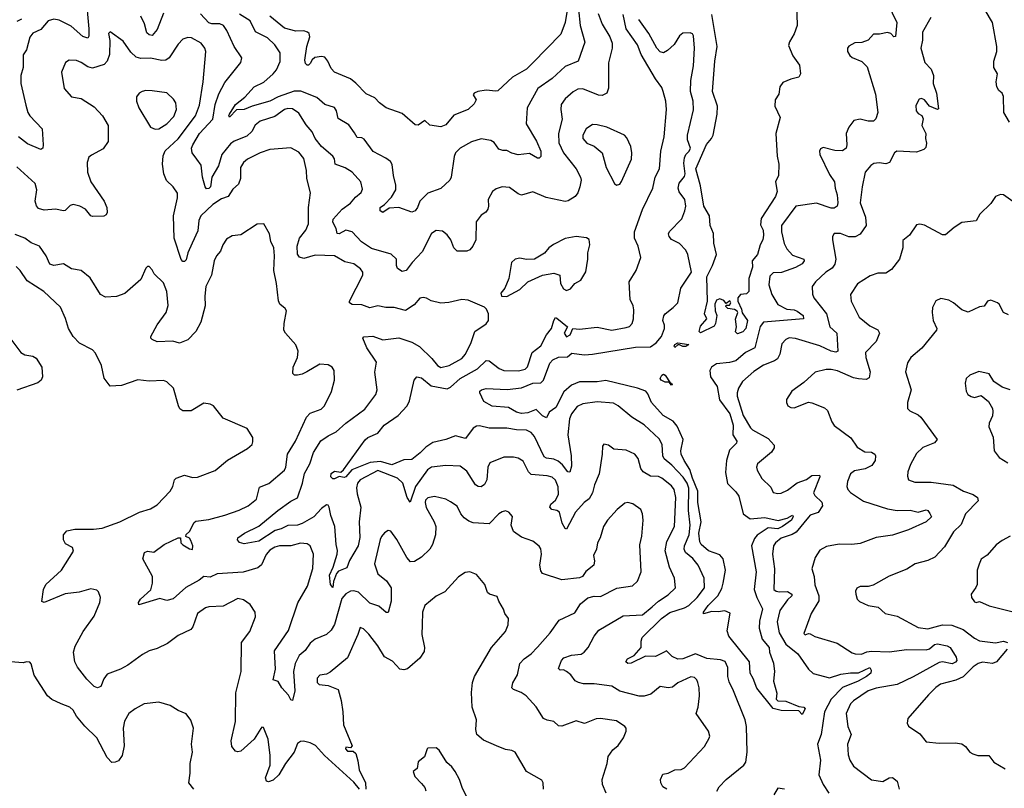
# Model space of a CAD drawing. Extents: x 2133489 to 2292442, y 756223 to 916462.
# Tile 316 of 463: x 2216613 to 2222719, y 886311 to 891082. Entities that reach past the tile are written whole.
import ezdxf

# ---------------------------------------------------------------- set-up
doc = ezdxf.new("R2010")
doc.units = 0

msp = doc.modelspace()

# ---------------------------------------------------------------- linework, layer by layer
at = {"layer": '0CON20XD'}
for points in [[(2220035, 891307.8), (2219994.8, 891065), (2219968, 890992), (2219796, 890814), (2219756.9, 890775), (2219669.5, 890725), (2219579.1, 890640.9), (2219565, 890637.5), (2219505, 890644.4), (2219455, 890635.6), (2219432, 890625), (2219426, 890615), (2219442.9, 890585), (2219430.9, 890559.1), (2219393.3, 890525), (2219305, 890488.1), (2219255, 890430), (2219225, 890415.8), (2219157.3, 890427.3), (2219125, 890456.7), (2219085, 890427.5), (2219065, 890428.8), (2218985, 890498.6), (2218885, 890533.8), (2218843.3, 890565), (2218815, 890596.2), (2218760.9, 890620.9), (2218698, 890688), (2218664.1, 890714.1), (2218565, 890756.7), (2218545, 890779.4), (2218524.6, 890825), (2218505, 890848.5), (2218485, 890852.8), (2218443.9, 890846.1), (2218427.7, 890832.3), (2218415, 890810), (2218405, 890800), (2218395, 890800), (2218385, 890810), (2218381.2, 890831.2), (2218394.5, 890914.5), (2218411.5, 890975), (2218407.7, 890995), (2218398.5, 891005), (2218375, 891011.6), (2218325, 891010.4), (2218255, 891029.6), (2218165, 891104.3)], [(2217022.8, 891235), (2217040.8, 891025), (2217041.1, 890978.9), (2217035, 890967.8), (2217005, 890977.8), (2216931.4, 891041.4), (2216857.8, 891077.8), (2216825, 891085.5), (2216790, 891075), (2216745, 891021.2), (2216695, 890998), (2216675, 890973.3), (2216655.7, 890895), (2216635.4, 890864.6), (2216633.6, 890785), (2216619.6, 890735), (2216620.4, 890685), (2216651.7, 890551.7), (2216664.4, 890505), (2216676.7, 890485), (2216753.3, 890405), (2216758.8, 890305), (2216756.7, 890285), (2216745, 890276.7), (2216661.3, 890311.3), (2216604.5, 890355)], [(2221430.7, 891179.3), (2221434.4, 891045), (2221416.3, 890993.7), (2221386.3, 890943.7), (2221381.3, 890921.3), (2221407.6, 890857.6), (2221449.7, 890799.7), (2221455.8, 890745), (2221445, 890724), (2221395, 890713.3), (2221345, 890691.9), (2221327.9, 890665), (2221320, 890620), (2221298.9, 890585), (2221297.1, 890545), (2221328.8, 890475), (2221302.9, 890375), (2221310, 890235), (2221321.1, 890185), (2221318.6, 890115), (2221300, 890075), (2221310.8, 890015), (2221299.6, 889985), (2221211.5, 889848.5), (2221207.6, 889807.6), (2221224.4, 889775), (2221225.4, 889745), (2221221.4, 889715), (2221204.2, 889685), (2221188.6, 889625), (2221156.5, 889585), (2221158.5, 889545), (2221135.4, 889475), (2221134, 889395), (2221120.5, 889379.5), (2221083.5, 889376.5), (2221066, 889355), (2221066.2, 889335), (2221090, 889285), (2221093, 889263), (2221125.8, 889215), (2221116, 889165), (2221096.7, 889145), (2221065, 889132.5), (2221052.5, 889145), (2221057.5, 889175), (2221053, 889223), (2221067.5, 889265), (2221063, 889273), (2221045, 889282.5), (2221005, 889290), (2220992.5, 889302.5), (2220995, 889310), (2221015, 889310), (2221022.5, 889325), (2221016.1, 889336.1), (2220995, 889320), (2220979.1, 889339.1), (2220955, 889349.2), (2220935, 889341.2), (2220924.2, 889315), (2220925.8, 889275), (2220936, 889245), (2220928, 889195), (2220919.7, 889180.3), (2220835, 889137.5), (2220826.7, 889146.7), (2220835, 889179.2), (2220873.8, 889225), (2220859.4, 889255), (2220878.2, 889335), (2220874.3, 889485), (2220909.6, 889555), (2220933.9, 889625), (2220917.4, 889695), (2220914.7, 889755), (2220894.5, 889805), (2220890, 889865), (2220854.9, 889924.9), (2220835, 890050), (2220806.5, 890155), (2220872.1, 890307.9), (2220903.5, 890345), (2220912.9, 890365), (2220938.8, 890495), (2220940.6, 890545), (2220908.6, 890635), (2220924.5, 890824.5), (2220938.1, 890915), (2220906.3, 891113.7)], [(2221995.8, 891185), (2222051.8, 891065), (2222045, 890976.7), (2222035, 890976), (2222015.3, 890995.3), (2221995, 891002.3), (2221945, 890991.2), (2221908.1, 890991.9), (2221875.7, 890954.3), (2221835, 890941.2), (2221792.7, 890937.3), (2221755, 890916.7), (2221746.7, 890905), (2221746.2, 890885), (2221760.3, 890860.3), (2221775, 890848), (2221835, 890822.5), (2221868.5, 890788.5), (2221920.1, 890620.1), (2221935.5, 890505), (2221923, 890467), (2221907.6, 890452.4), (2221875, 890452.3), (2221825, 890464.5), (2221786.2, 890455), (2221754.6, 890415.4), (2221738.1, 890375), (2221742.7, 890305), (2221738.2, 890285), (2221715, 890267.3), (2221668.9, 890268.9), (2221595, 890287.5), (2221580.3, 890279.7), (2221572.5, 890265), (2221575.8, 890245), (2221635, 890120), (2221666.9, 890075), (2221669.4, 890035), (2221682.5, 889995), (2221687.5, 889945), (2221682.5, 889925), (2221665, 889911.4), (2221645, 889911.9), (2221555, 889943.8), (2221426.2, 889925), (2221336.8, 889805), (2221337.1, 889765), (2221355, 889692.5), (2221369.7, 889659.8), (2221405, 889620.5), (2221475, 889595.6), (2221477.3, 889585), (2221465, 889567.1), (2221425, 889543.8), (2221337.4, 889512.6), (2221285, 889510.6), (2221265, 889490), (2221259.2, 889435), (2221278.5, 889375), (2221314.1, 889314.1), (2221371.4, 889285), (2221415, 889280.7), (2221435, 889272.2), (2221471.4, 889245), (2221474.1, 889225.9), (2221225, 889204.1), (2221205, 889177.8), (2221171.2, 889045), (2221113.9, 889016.1), (2221055, 888964), (2221015, 888953.2), (2220933.8, 888946.2), (2220904.1, 888925.9), (2220892.5, 888905), (2220896.2, 888865), (2220939.4, 888805), (2220952.7, 888722.7), (2221016.6, 888635), (2221037.3, 888565), (2221035.5, 888505.5), (2221060, 888465), (2221057.8, 888452.2), (2221015, 888410), (2220996.6, 888345), (2220990.9, 888270.9), (2221003.5, 888203.5), (2221055, 888151.9), (2221072.2, 888125), (2221100, 888015), (2221143.6, 887983.6), (2221235, 887991.5), (2221316.9, 887973.1), (2221372.3, 887987.7), (2221405, 888006), (2221408.9, 887998.9), (2221399.1, 887975), (2221344.6, 887935), (2221315, 887922.5), (2221255, 887926.8), (2221187.5, 887882.5), (2221169.4, 887860.6), (2221150.9, 887815), (2221180.4, 887655), (2221168.9, 887545), (2221183.7, 887495), (2221218.8, 887425), (2221200.9, 887349.1), (2221199.2, 887305), (2221217.6, 887237.6), (2221260.4, 887185), (2221262.5, 887155), (2221287.4, 887087.4)], [(2217505, 891123.1), (2217465, 891020), (2217435, 890984.4), (2217415, 890988.6), (2217400.8, 891000.8), (2217386.9, 891056.9), (2217363.4, 891103.4)], [(2220200.8, 891120.8), (2220225, 891054), (2220272.5, 890975), (2220286.4, 890935), (2220286.4, 890905), (2220265.4, 890814.6), (2220263.6, 890656.4), (2220254.2, 890625), (2220225, 890611.8), (2220203.3, 890613.3), (2220105, 890651.8), (2220075, 890649.5), (2220045.3, 890634.7), (2219995, 890590.6), (2219971.8, 890555), (2219968.2, 890525), (2219976.9, 890465), (2219955.4, 890375), (2219956.5, 890316.5), (2219985, 890255.6), (2220065, 890155.7), (2220090, 890105), (2220094.3, 890085), (2220086.9, 890045), (2220075, 890007.5), (2220058.8, 889985), (2220015, 889956.9), (2219995, 889952.5), (2219878.7, 889978.7), (2219795, 890014.2), (2219725, 889992.5), (2219705, 890000.8), (2219651.1, 890041.1), (2219605, 890044.3), (2219567.8, 890032.2), (2219545.5, 890014.5), (2219518.9, 889965), (2219521.2, 889925), (2219516.4, 889905), (2219503.1, 889886.9), (2219475, 889867.8), (2219443.6, 889826.4), (2219441.1, 889715), (2219423.1, 889675), (2219405, 889653.3), (2219385, 889644.6), (2219325, 889646), (2219305.6, 889665.6), (2219286.9, 889715), (2219265, 889746.9), (2219235, 889768.1), (2219195, 889774.2), (2219166.4, 889753.6), (2219109.9, 889640.1), (2219046.3, 889573.7), (2219009.4, 889525), (2218985, 889518.9), (2218956.4, 889536.4), (2218949.5, 889555), (2218950.6, 889595), (2218916.8, 889626.8), (2218795, 889660.7), (2218733, 889703), (2218674.1, 889765.9), (2218635, 889775.6), (2218595, 889753.3), (2218582.5, 889755), (2218575.8, 889785.8), (2218555.5, 889825), (2218557.2, 889842.8), (2218612.5, 889905), (2218665, 889942.3), (2218695, 889979.2), (2218730.2, 890009.8), (2218739.2, 890030.8), (2218729.4, 890075), (2218675, 890134.4), (2218632.1, 890162.1), (2218570, 890185), (2218565, 890217.5), (2218555.8, 890235), (2218485.5, 890295), (2218446.2, 890345), (2218426.1, 890386.1), (2218390.1, 890430.1), (2218345, 890501.1), (2218305, 890527.9), (2218275, 890530), (2218255, 890523.6), (2218195, 890480), (2218105, 890451.8), (2218073, 890427), (2218052.5, 890387.5), (2218020.9, 890359.1), (2217942.9, 890327.1), (2217919.5, 890310.5), (2217867.5, 890245), (2217845, 890174.3), (2217804.7, 890105), (2217795.2, 890045), (2217785, 890033.1), (2217772, 890032), (2217763.8, 890043.8), (2217745.8, 890105), (2217738.5, 890178.5), (2217711.2, 890215), (2217682, 890255), (2217679.2, 890285), (2217685.8, 890305), (2217727.8, 890375), (2217810.3, 890465), (2217825.3, 890555.3), (2217848, 890622), (2217885, 890691.1), (2217984.3, 890815), (2217990, 890845), (2217942.5, 890915), (2217897.3, 891015), (2217876.9, 891045), (2217855, 891056.5), (2217805, 891055.2), (2217785, 891062.4), (2217735, 891118.4)], [(2220079.3, 891145), (2220088.2, 891045), (2220117.1, 890942.9), (2220075.6, 890825), (2219995, 890791.2), (2219915, 890716.5), (2219825.6, 890655), (2219760, 890535), (2219753.6, 890435), (2219818.5, 890328.5), (2219845.9, 890265), (2219845, 890231.9), (2219835, 890222.7), (2219825, 890222.8), (2219775, 890251.1), (2219705, 890243.5), (2219665, 890252.7), (2219635, 890269.4), (2219608.8, 890268.8), (2219585, 890277.8), (2219555, 890320), (2219535, 890332.9), (2219475, 890342.9), (2219415.5, 890324.5), (2219344, 890285), (2219315.8, 890255), (2219307, 890233), (2219289.4, 890105), (2219280.8, 890085), (2219225, 890034.3), (2219145, 890004.4), (2219094.6, 889955.4), (2219080.9, 889915), (2219065, 889895.4), (2219045, 889887.1), (2218965, 889916), (2218905, 889911.1), (2218865, 889884.3), (2218848.6, 889895), (2218847.5, 889915), (2218875.7, 889934.3), (2218919.5, 889980.5), (2218944.6, 890025.4), (2218945.4, 890055), (2218930.5, 890115), (2218923.2, 890183.2), (2218912.1, 890202.1), (2218883.2, 890223.2), (2218805, 890264.3), (2218749.8, 890339.8), (2218735, 890349.2), (2218705, 890350), (2218689.3, 890379.3), (2218655, 890428.6), (2218588.5, 890468.5), (2218578.5, 890515), (2218565, 890537.5), (2218505, 890555.8), (2218455, 890598), (2218357.2, 890637.3), (2218315, 890638.3), (2218215, 890603.7), (2218165, 890575.1), (2218055.6, 890544.4), (2218005, 890523.4), (2217958.2, 890521.8), (2217915, 890476.2), (2217910, 890485), (2217913.6, 890495), (2217952.1, 890555), (2218008.3, 890601.7), (2218066.9, 890665), (2218126.4, 890693.6), (2218184.6, 890745), (2218205, 890771.4), (2218227.9, 890822.1), (2218228.5, 890875), (2218195.6, 890925), (2218149.5, 890969.5), (2218075, 891006.9), (2218041.5, 891075), (2217976.4, 891116.4)], [(2220727.7, 888242.3), (2220656.6, 888316.6), (2220609.3, 888355), (2220601.2, 888375), (2220598.2, 888445), (2220579.2, 888479.2), (2220485, 888567.3), (2220410, 888615), (2220325.4, 888685.4), (2220295, 888700.5), (2220195, 888709.5), (2220105, 888697.8), (2220069.8, 888680.2), (2220035, 888635.8), (2220021.8, 888605), (2220012, 888505), (2220033.2, 888375), (2220035, 888310), (2220025, 888272.5), (2220011.9, 888275), (2219979.3, 888319.3), (2219951.7, 888341.7), (2219925, 888354.8), (2219880.8, 888360.8), (2219865, 888368.5), (2219806, 888495), (2219785, 888520.4), (2219755, 888534.7), (2219695, 888535.3), (2219635, 888547.1), (2219525, 888546.8), (2219465, 888560.9), (2219445, 888558.2), (2219424.3, 888545.7), (2219378.4, 888481.6), (2219315, 888498.9), (2219255, 888476.7), (2219175, 888458.2), (2219131.6, 888428.4), (2219097.4, 888392.6), (2219045, 888351.4), (2218995, 888349.6), (2218921.7, 888318.3), (2218849.7, 888339.7), (2218786, 888334), (2218672.8, 888287.2), (2218635, 888244.3), (2218625, 888240.8), (2218595, 888246.7), (2218565, 888232.5), (2218555, 888232.5), (2218542.9, 888245), (2218544, 888265), (2218565, 888280), (2218605, 888273.3), (2218621.7, 888288.3), (2218755, 888473.6), (2218772.3, 888487.7), (2218835, 888516.2), (2218873.9, 888565), (2218960, 888625), (2219015.9, 888684.1), (2219029.6, 888715), (2219058.9, 888845), (2219075, 888864.4), (2219105, 888858.9), (2219165, 888809.3), (2219265, 888790.5), (2219285, 888800.7), (2219345, 888854.1), (2219452.1, 888915), (2219505, 888967.3), (2219525, 888964.5), (2219587.5, 888917.5), (2219615, 888904), (2219707.1, 888902.9), (2219748.3, 888911.7), (2219762.9, 888927.1), (2219791.8, 889015), (2219845, 889057.8), (2219880, 889125), (2219911.1, 889165), (2219925.6, 889214.4), (2219935, 889233.8), (2219945, 889229.2), (2220010, 889175), (2219988.7, 889135), (2220005, 889113.9), (2220027.4, 889125), (2220044.2, 889165.8), (2220085, 889160.6), (2220195, 889173.5), (2220285, 889154.5), (2220375, 889170.8), (2220395, 889178), (2220412, 889195), (2220420.5, 889225), (2220421.7, 889281.7), (2220417.5, 889305), (2220398.6, 889345), (2220393.1, 889455), (2220435.6, 889525), (2220464.4, 889605), (2220448.6, 889675), (2220425.7, 889725), (2220425.6, 889765), (2220475.4, 889904.6), (2220538.5, 890035), (2220553.6, 890105), (2220581.8, 890155), (2220589.6, 890265), (2220608.8, 890355), (2220623.8, 890525), (2220619.2, 890575), (2220604.5, 890635), (2220595, 890660), (2220555, 890714.3), (2220467.5, 890865), (2220445.3, 890925), (2220374, 891025), (2220355.2, 891115)], [(2222751.5, 890445), (2222715.9, 890505.9), (2222713.3, 890605), (2222706.7, 890625), (2222685, 890642.5), (2222673.3, 890665), (2222668.8, 890695), (2222676.2, 890745), (2222653.3, 890785), (2222654, 890825), (2222672.9, 890885), (2222673.8, 890915), (2222645.3, 891065), (2222600.2, 891140.2)], [(2216625, 891084.3), (2216595, 891071.1)], [(2221287.4, 887087.4), (2221294.2, 887035), (2221288.1, 886975), (2221308, 886902), (2221305, 886863.3), (2221315, 886852.9), (2221365, 886852.5), (2221445, 886818.1), (2221476.7, 886815), (2221484, 886805), (2221465, 886770), (2221445, 886792.5), (2221335, 886793.3), (2221285, 886807.1), (2221185, 886932), (2221162.5, 886992.5), (2221142.1, 887025), (2221139.2, 887095), (2221010.9, 887255), (2221000.8, 887289.2), (2221018.7, 887398.7), (2220985, 887412.2), (2220945, 887406.2), (2220905, 887409.1), (2220854.3, 887394.3), (2220854.5, 887405), (2220883.2, 887445), (2220942.2, 887505), (2220968.4, 887551.6), (2220975.2, 887584.8), (2220989.8, 887665), (2220975, 887735.3), (2220955, 887759.7), (2220885, 887785.4), (2220838.5, 887825), (2220830.6, 887840.6), (2220825.5, 887895), (2220838.5, 887965), (2220818.7, 888085), (2220819.2, 888155), (2220784.8, 888235.2), (2220769.2, 888289.2), (2220733.3, 888345), (2220715.8, 888385), (2220713.5, 888405), (2220727.2, 888475), (2220689.6, 888559.6), (2220665, 888590), (2220604.4, 888624.4), (2220530.9, 888705), (2220509.5, 888759.5), (2220495.7, 888775), (2220445, 888794), (2220247.4, 888842.6), (2220195, 888833.2), (2220085.2, 888834.8), (2220035, 888814.1), (2219987.2, 888772.8), (2219936.9, 888675), (2219896.4, 888645), (2219879.3, 888610.7), (2219855, 888623.3), (2219815, 888661.9), (2219765, 888640.6), (2219725, 888637.6), (2219695, 888645.3), (2219645, 888675.4), (2219543.4, 888683.4), (2219492.3, 888712.3), (2219466.2, 888765), (2219466.2, 888775), (2219476.7, 888785), (2219505, 888792.5), (2219635.4, 888785.4), (2219725, 888796.3), (2219795, 888825.2), (2219845, 888828.5), (2219861.8, 888845), (2219901, 888949), (2219919.3, 888970.7), (2219955, 888986.6), (2220011.2, 888988.8), (2220038, 889012), (2220083.6, 889006.4), (2220115, 889001.1), (2220165, 889005.3), (2220431.3, 889048.7), (2220525, 889050.5), (2220560.8, 889075), (2220592.7, 889115), (2220612.7, 889165), (2220612.5, 889185), (2220601.5, 889215), (2220607.4, 889242.6), (2220615, 889256), (2220665.5, 889294.5), (2220694.2, 889325), (2220712.2, 889415), (2220778.6, 889515), (2220757.1, 889625), (2220745, 889651.2), (2220705, 889691.9), (2220655, 889717.8), (2220641.5, 889735), (2220637.1, 889752.9), (2220642.2, 889767.8), (2220718.6, 889845), (2220737.5, 889895), (2220744.4, 889925), (2220737.8, 889965), (2220703.4, 890013.4), (2220696.2, 890036.2), (2220702.2, 890067.8), (2220735, 890107.5), (2220739.4, 890125), (2220732.1, 890192.1), (2220735, 890223.3), (2220743.3, 890245), (2220764.3, 890265), (2220772.9, 890285), (2220755, 890336.7), (2220753.9, 890365), (2220792.6, 890522.6), (2220790, 890575), (2220772.1, 890635), (2220774.7, 890705.3), (2220791.5, 890795), (2220796.9, 890905), (2220791.7, 890981.7), (2220785, 890993.3), (2220770, 891000), (2220725, 890997.5), (2220705, 890981.2), (2220671.7, 890928.3), (2220630.2, 890889.8), (2220605, 890875.5), (2220585, 890883.1), (2220563.3, 890905), (2220515.3, 890995), (2220452, 891082)], [(2222264.3, 891095), (2222212.9, 891005), (2222212.3, 890955), (2222201.2, 890905), (2222225.7, 890815.7), (2222265.5, 890775.5), (2222280.8, 890735), (2222277.3, 890685), (2222298.1, 890625), (2222311.7, 890528.3), (2222305, 890523.3), (2222255.8, 890545.8), (2222225, 890583.3), (2222205, 890592.5), (2222191.7, 890588.3), (2222171.2, 890548.8), (2222172, 890515), (2222185, 890500), (2222207.7, 890487.7), (2222216.1, 890466.1), (2222207.5, 890425), (2222232.5, 890375), (2222230, 890345), (2222236, 890315), (2222231.9, 890288.1), (2222220.8, 890275), (2222175, 890258.5), (2222053.5, 890266.5), (2222038, 890255), (2222006.7, 890195), (2221985, 890187.5), (2221942.6, 890192.6), (2221910.6, 890189.4), (2221892.4, 890177.6), (2221856.9, 890135), (2221837.5, 890045), (2221825.4, 889945), (2221859.2, 889855), (2221861.5, 889805), (2221825, 889751.5), (2221795, 889734.6), (2221754.1, 889734.1), (2221702.5, 889755), (2221663.3, 889755), (2221654, 889736), (2221654.3, 889715.7), (2221674.6, 889595), (2221667.9, 889565), (2221650.7, 889539.3), (2221611.4, 889515), (2221548.9, 889455), (2221527.8, 889425), (2221528.7, 889378.7), (2221538.1, 889355), (2221616.6, 889256.6), (2221638, 889175), (2221680, 889135), (2221686.5, 889023.5), (2221675, 889018.9), (2221645, 889024.2), (2221575, 889058.4), (2221425, 889102.9), (2221385, 889107.1), (2221363.4, 889096.6), (2221339.8, 889070.2), (2221326.7, 889005), (2221313.4, 888976.6), (2221295, 888963.6), (2221225, 888938.2), (2221165, 888897.5), (2221095.6, 888835), (2221070.6, 888795), (2221062.2, 888765), (2221063.3, 888745), (2221100, 888625), (2221145, 888548.6), (2221157.5, 888535), (2221255, 888482.5), (2221291.7, 888441.7), (2221292.2, 888425), (2221275, 888397.5), (2221189.2, 888325), (2221181.4, 888305), (2221185.7, 888285), (2221215, 888234), (2221270.3, 888180.3), (2221285, 888146.7), (2221315, 888140.8), (2221335, 888143.1), (2221375, 888162.3), (2221435, 888207.8), (2221491.6, 888228.4), (2221525, 888251.8), (2221572.5, 888255), (2221575.7, 888245), (2221535.6, 888145), (2221545, 888127.5), (2221587.7, 888087.7), (2221592.2, 888065), (2221565, 888021.9), (2221515, 888007.1), (2221505, 887994.3), (2221428.5, 887901.5), (2221404, 887886), (2221335, 887864.5), (2221300, 887835), (2221288.1, 887815), (2221282.5, 887765), (2221293.2, 887673.2), (2221290.8, 887545), (2221303.8, 887535), (2221325, 887530.3), (2221375, 887533.2), (2221401.9, 887515), (2221401.9, 887505), (2221375, 887481.5), (2221328, 887415), (2221310, 887345), (2221322.1, 887275), (2221364.9, 887204.9), (2221438.7, 887145), (2221505, 887050.8), (2221534.1, 887024.1), (2221635, 886996.5), (2221705, 887019.3), (2221765, 887028), (2221815, 887027.2), (2221885, 887061.5), (2221894.2, 887045), (2221891.4, 887025), (2221865.6, 887004.4), (2221813.2, 886975), (2221715, 886936.9), (2221646.5, 886865), (2221604.8, 886785), (2221584.1, 886645.9), (2221560.9, 886585), (2221580, 886485), (2221569.1, 886395), (2221596.5, 886335), (2221630.7, 886280.7)], [(2217678.3, 890968.3), (2217655, 890971.4), (2217625, 890961.4), (2217595, 890929.2), (2217538.9, 890845), (2217518.7, 890831.3), (2217495, 890828), (2217425, 890842.1), (2217365, 890841.8), (2217335, 890850), (2217301.2, 890881.2), (2217255, 890949.2), (2217173.6, 891006.4), (2217164.4, 890995), (2217171.7, 890951.7), (2217169.2, 890865), (2217155.3, 890824.7), (2217137.3, 890802.7), (2217065, 890781.8), (2217035, 890790), (2216995, 890816.4), (2216965, 890827.5), (2216919.1, 890830.9), (2216896, 890815), (2216871.9, 890755), (2216888, 890655), (2216935, 890603.1), (2216995, 890591.9), (2217075, 890541.4), (2217127.1, 890485), (2217162.5, 890425), (2217162.5, 890325), (2217130.7, 890279.3), (2217058.3, 890241.7), (2217042.6, 890227.4), (2217032.2, 890195), (2217033.6, 890135), (2217054.5, 890075), (2217136.5, 889955), (2217152.9, 889915), (2217155.8, 889884.2), (2217149.5, 889870.5), (2217135, 889862), (2217065, 889860), (2217054.5, 889864.5), (2217020.8, 889905), (2216985, 889923.8), (2216945.5, 889934.5), (2216925, 889928.9), (2216895, 889897.5), (2216885, 889894.4), (2216835, 889906.2), (2216765, 889898.9), (2216730.3, 889910.3), (2216716.6, 889926.6), (2216708.9, 889955), (2216720, 890025), (2216709.5, 890065), (2216595, 890168.2)], [(2220626.6, 886306.6), (2220600.9, 886320.9), (2220590, 886345), (2220588, 886365), (2220601.2, 886398.8), (2220635, 886405.6), (2220675.7, 886425.7), (2220715, 886427.1), (2220735, 886438.9), (2220860.3, 886569.7), (2220888.8, 886621.2), (2220892, 886635), (2220884.2, 886665), (2220808, 886775), (2220821.1, 886815), (2220828.5, 886885), (2220826.7, 886935), (2220818.7, 886968.7), (2220812.9, 886985), (2220798.9, 886998.9), (2220775, 887001.9), (2220695, 886965.5), (2220661.3, 886938.7), (2220635.5, 886934.5), (2220585, 886942.5), (2220526.7, 886895), (2220486.4, 886883.6), (2220455, 886882.5), (2220334.3, 886914.3), (2220285, 886945.8), (2220175, 886960), (2220109.7, 886959.8), (2220077.6, 886967.6), (2220058.3, 886978.3), (2220030.9, 887015), (2220005, 887036.2), (2219985, 887045.6), (2219965, 887044.6), (2219955, 887054), (2219972.5, 887105), (2219988.5, 887121.5), (2220035, 887137.3), (2220095, 887144.4), (2220114.6, 887155.4), (2220138, 887185), (2220175, 887255.8), (2220205, 887292.5), (2220355, 887380.8), (2220475, 887387.6), (2220535, 887437.8), (2220575, 887472.7), (2220635, 887510.9), (2220679.4, 887555), (2220673.1, 887615), (2220643.4, 887683.4), (2220615.3, 887785.3), (2220626.6, 887843.4), (2220674.7, 887935), (2220682.8, 888115), (2220672, 888165), (2220655, 888187.9), (2220595, 888236.9), (2220575, 888246.2), (2220525, 888248.9), (2220479.2, 888275), (2220465.4, 888295.4), (2220448.6, 888358.6), (2220428.8, 888385), (2220375, 888409.1), (2220296.8, 888416.8), (2220265, 888440), (2220235, 888446.7), (2220226.7, 888435), (2220225.7, 888385), (2220206.4, 888263.6), (2220177.1, 888195), (2220165.4, 888145), (2220145, 888108.5), (2220113.6, 888085), (2220060, 888025), (2220005, 887918.8), (2219995, 887923.8), (2219977.4, 887957.4), (2219960.4, 888025), (2219945, 888035.9), (2219912.5, 888042.5), (2219901.1, 888055), (2219906.4, 888075), (2219935, 888100.4), (2219955.3, 888135), (2219953.1, 888183.1), (2219935, 888224.4), (2219915, 888241.8), (2219885, 888251.5), (2219785, 888257.9), (2219768.5, 888275), (2219735, 888340.8), (2219705, 888360.6), (2219675, 888366.9), (2219615, 888365.6), (2219529.5, 888330.5), (2219516, 888304), (2219510.4, 888225), (2219495, 888197.5), (2219475, 888181.9), (2219456, 888184), (2219440, 888195), (2219385, 888278.6), (2219345, 888311.5), (2219255, 888315.5), (2219166.2, 888303.8), (2219141.5, 888288.5), (2219068.1, 888185), (2219035, 888087.5), (2219015, 888115.7), (2218990, 888205), (2218956.6, 888236.6), (2218835, 888284.4), (2218724.6, 888225.4), (2218707.5, 888205), (2218700.7, 888175), (2218705, 888138), (2218728, 888055), (2218718.8, 887965), (2218722, 887868), (2218711.1, 887815), (2218659.3, 887725), (2218640.8, 887679.2), (2218590.7, 887659.3), (2218576.7, 887645), (2218560, 887595), (2218555, 887557.5), (2218541.2, 887575), (2218534.1, 887634.1), (2218556.4, 887683.6), (2218581.7, 887765), (2218583.3, 887786.7), (2218574.8, 887825.2), (2218568, 887935), (2218541.8, 888005), (2218532.9, 888055), (2218525, 888068), (2218515, 888070), (2218485, 888048.5), (2218436.6, 887995), (2218365, 887954.4), (2218335, 887943.3), (2218275, 887941.6), (2218235, 887921.7), (2218198, 887912), (2218095, 887845.3), (2218005, 887829.4), (2217976.7, 887836.7), (2217963.3, 887853.3), (2217966.7, 887865), (2218007.5, 887895), (2218095, 887938.8), (2218214.2, 888035.7), (2218295, 888092.9), (2218335, 888113.1), (2218366, 888205), (2218378.9, 888265), (2218412.1, 888325), (2218435, 888395.8), (2218481.3, 888468.7), (2218525, 888498.9), (2218576.3, 888523.6), (2218635, 888577.5), (2218754, 888665), (2218822.5, 888755), (2218829.4, 888785), (2218815.8, 888894.2), (2218826, 888955), (2218765.6, 889045), (2218741.2, 889105), (2218747.7, 889112.3), (2218803, 889117), (2218865, 889095.5), (2218965, 889107.1), (2219045, 889080.5), (2219092.4, 889052.4), (2219169.1, 888979.1), (2219204.4, 888935), (2219225, 888923.8), (2219276.2, 888935), (2219355, 888979.4), (2219376.7, 889005), (2219412.1, 889077.9), (2219435, 889145.8), (2219505.6, 889194.4), (2219521.2, 889215), (2219521.2, 889255), (2219507.5, 889285), (2219495, 889296.7), (2219395, 889341.2), (2219355, 889344), (2219275, 889326.2), (2219225, 889322), (2219165, 889336.2), (2219135, 889353.8), (2219115, 889357.5), (2219095, 889354), (2219058.6, 889311.4), (2219005, 889275.7), (2218935, 889295.7), (2218883.9, 889296.1), (2218835, 889306), (2218785, 889293.8), (2218735, 889312), (2218675, 889314.2), (2218658.8, 889325), (2218658.8, 889335), (2218741.9, 889495), (2218740.6, 889515), (2218725.8, 889535), (2218685, 889565.7), (2218629.8, 889579.8), (2218565, 889615.5), (2218445, 889620), (2218375, 889600), (2218348.3, 889608.3), (2218335.7, 889625.7), (2218334.5, 889675), (2218349.1, 889725), (2218387.1, 889775), (2218403.1, 889815), (2218404.4, 889915), (2218416.8, 890006.8), (2218392.9, 890095), (2218391.5, 890145), (2218375, 890220), (2218345, 890258.5), (2218295, 890285.6), (2218163.8, 890276.2), (2218105, 890254.4), (2218026.2, 890215), (2218000, 890195), (2217982.9, 890165), (2217981.9, 890095), (2217970, 890060), (2217935, 890030.8), (2217906, 889984), (2217865, 889968.8), (2217811.1, 889935), (2217735.5, 889865), (2217724.2, 889835.7), (2217717.8, 889772.2), (2217683.1, 889695), (2217655.5, 889635), (2217645, 889591.2), (2217635, 889580), (2217625, 889580), (2217615, 889593.3), (2217571.8, 889725), (2217565.8, 889865), (2217590.7, 889975), (2217591.8, 890005), (2217564.7, 890044.7), (2217524.3, 890084.3), (2217507.4, 890125), (2217499.5, 890185), (2217503.7, 890236.4), (2217515, 890268.1), (2217595, 890342.9), (2217702.9, 890485), (2217729, 890551), (2217750, 890695), (2217767.8, 890885), (2217761.9, 890905), (2217737.5, 890935), (2217678.3, 890968.3)], [(2217452.4, 890402.4), (2217475, 890403.5), (2217525.7, 890435), (2217569.5, 890480.5), (2217584.4, 890525), (2217581.1, 890565), (2217567.8, 890587.8), (2217525, 890628.1), (2217435, 890641.1), (2217395, 890642.5), (2217373.2, 890636.8), (2217354.5, 890625.5), (2217337.3, 890602.7), (2217338, 890575), (2217351.1, 890535), (2217424.3, 890415), (2217452.4, 890402.4)], [(2220315, 890053.8), (2220335, 890061.2), (2220345, 890076.7), (2220406.9, 890215), (2220410, 890255), (2220403.1, 890295), (2220378.3, 890348.3), (2220363.3, 890365), (2220255, 890414.3), (2220195, 890430), (2220165, 890430.8), (2220125.7, 890404.3), (2220105.7, 890365), (2220105.7, 890345), (2220129.2, 890315), (2220175, 890295.7), (2220224.5, 890254.5), (2220250.5, 890165), (2220301.2, 890065), (2220315, 890053.8)], [(2222845, 889900.8), (2222715, 889993.8), (2222695, 889996.7), (2222665, 889983.3), (2222635, 889940), (2222568, 889875), (2222545, 889833.3), (2222455, 889822.9), (2222407.8, 889792.2), (2222355, 889746.2), (2222335, 889746.7), (2222225, 889806.2), (2222195, 889813.3), (2222175, 889807.5), (2222132, 889745), (2222089.4, 889710.6), (2222090.6, 889665), (2222069.4, 889595), (2222019.8, 889530.2), (2221985, 889509.2), (2221935, 889507.5), (2221887.3, 889492.7), (2221808.8, 889441.2), (2221764.6, 889375.4), (2221769.1, 889335), (2221818.9, 889235), (2221885, 889182.5), (2221935, 889156), (2221946, 889135), (2221924.3, 889085), (2221859.4, 889015), (2221861.2, 888985), (2221886.8, 888895), (2221880.8, 888859.2), (2221862.2, 888847.8), (2221815, 888852.3), (2221785, 888859.2), (2221685, 888901.8), (2221645, 888910.8), (2221615, 888910.4), (2221545.4, 888894.6), (2221475, 888830), (2221400.8, 888775), (2221369.2, 888725), (2221368, 888705), (2221376.7, 888685), (2221395, 888674), (2221415, 888672.5), (2221505, 888706.9), (2221525, 888704.4), (2221605, 888672.9), (2221622.9, 888655), (2221649.2, 888585), (2221663.2, 888563.2), (2221766.9, 888486.9), (2221807.6, 888427.6), (2221855, 888398.7), (2221896.4, 888396.4), (2221916.7, 888385), (2221921.2, 888375), (2221918.2, 888345), (2221897.8, 888315), (2221855.3, 888294.8), (2221789.2, 888280.8), (2221766.1, 888263.9), (2221746.5, 888215), (2221742.2, 888185), (2221748.6, 888165), (2221765, 888147.1), (2221845, 888092.9), (2221994.7, 888044.7), (2222054.7, 888034.7), (2222135, 888036.5), (2222185, 888024.4), (2222235, 888040), (2222245.4, 888035.4), (2222257.4, 888017.4), (2222267.5, 887995), (2222234.7, 887965.3), (2222125, 887915.7), (2222025, 887881.4), (2221925, 887867.5), (2221825, 887830.8), (2221774.5, 887824.5), (2221695, 887825.6), (2221617.4, 887812.6), (2221575, 887790), (2221545.6, 887744.4), (2221525.8, 887674.2), (2221540.5, 887625), (2221544, 887574), (2221569.6, 887505), (2221570, 887475), (2221521.4, 887395), (2221475, 887272.5), (2221485, 887264), (2221505, 887272.5), (2221515, 887270), (2221545, 887252.9), (2221682.8, 887212.8), (2221775, 887151.4), (2221794.6, 887144.6), (2221834.4, 887144.4), (2221867.3, 887157.3), (2221895, 887163.2), (2222005, 887157.3), (2222115, 887172.8), (2222235, 887171.2), (2222255, 887177.3), (2222286.2, 887203.8), (2222305, 887208.2), (2222365, 887196.3), (2222383.6, 887185), (2222421.1, 887125), (2222424.7, 887105), (2222416.9, 887093.1), (2222395, 887083.4), (2222335, 887095.7), (2222315, 887092.4), (2222155, 887002.5), (2222055, 886956.3), (2221925, 886932.7), (2221875.8, 886915), (2221785, 886854.4), (2221764.4, 886835), (2221739.5, 886775), (2221748.5, 886695), (2221768.5, 886645), (2221747.1, 886585), (2221750.3, 886519.7), (2221760.6, 886485), (2221785, 886448), (2221895, 886362.9), (2221965, 886352.5), (2222005, 886375.7), (2222025, 886378), (2222055, 886356.2), (2222067.5, 886305)], [(2220250.2, 886280.2), (2220227.8, 886335), (2220224.3, 886365), (2220255.5, 886465), (2220262.1, 886507.9), (2220291.1, 886548.9), (2220325, 886576.2), (2220357.5, 886625), (2220374, 886665), (2220373.8, 886685), (2220366.7, 886695), (2220315, 886729.2), (2220215, 886744.3), (2220188.7, 886741.3), (2220115, 886714), (2220065, 886729.2), (2219975, 886696.9), (2219955, 886698.6), (2219925, 886725.7), (2219885, 886732.9), (2219860.8, 886745), (2219815, 886815.7), (2219754.2, 886885), (2219723.8, 886905), (2219674.5, 886924.5), (2219665.8, 886935), (2219671.9, 886965), (2219700.9, 887015), (2219715.6, 887085), (2219740.8, 887115), (2219785, 887145.6), (2219825, 887187.3), (2219901.9, 887275), (2219958.8, 887355), (2220055, 887399.2), (2220090, 887455), (2220136.8, 887493.2), (2220175, 887503.1), (2220215, 887500.6), (2220316.6, 887553.4), (2220413.2, 887566.8), (2220445, 887596.2), (2220466.7, 887655), (2220457.9, 887822.1), (2220470.6, 887875), (2220479.4, 887975), (2220475.5, 888015.5), (2220465, 888042), (2220415, 888077.5), (2220385, 888085.8), (2220365, 888080), (2220318.3, 888041.7), (2220259.2, 887975), (2220232.9, 887935), (2220212.5, 887865), (2220195.6, 887834.4), (2220189.2, 887795), (2220172.5, 887755), (2220177, 887723), (2220173.3, 887695), (2220124.1, 887655.9), (2220102.5, 887625), (2220085, 887616.7), (2219975, 887605.8), (2219856.2, 887645), (2219845, 887660), (2219839.6, 887695), (2219849.5, 887765), (2219845, 887796.7), (2219834.2, 887814.2), (2219796.2, 887845), (2219725, 887870.6), (2219674.6, 887904.6), (2219660.6, 887945), (2219668.3, 887998.3), (2219645.8, 888025.8), (2219625, 888034), (2219605, 888028), (2219583.8, 888015), (2219525, 887953.3), (2219425, 887958.5), (2219398.1, 887968.1), (2219370.4, 887990.4), (2219348.9, 888015), (2219325, 888061.2), (2219285, 888090), (2219255, 888105.5), (2219185, 888122.1), (2219145, 888114.5), (2219130.1, 888099.9), (2219126.7, 888085), (2219134.4, 888054.4), (2219184, 887965), (2219194, 887935), (2219190.8, 887885), (2219173.8, 887823.8), (2219157.1, 887795), (2219104, 887745), (2219061.7, 887718.3), (2219035.9, 887715.9), (2219013.4, 887743.4), (2218952, 887855), (2218915, 887907.5), (2218898.3, 887911.7), (2218875, 887896.7), (2218855.8, 887874.2), (2218849.2, 887855), (2218812.7, 887705), (2218835, 887643.1), (2218888.2, 887598.2), (2218917.7, 887555), (2218916.9, 887473.1), (2218898, 887402), (2218885, 887401.2), (2218841.1, 887441.1), (2218785, 887459.3), (2218715, 887527.5), (2218685, 887537.3), (2218665, 887534.6), (2218635, 887517.5), (2218610.8, 887489.2), (2218565, 887328), (2218545, 887292.5), (2218515, 887264.6), (2218445, 887236.8), (2218415, 887212.7), (2218384.3, 887165.7), (2218346.5, 887135), (2218321.8, 887085), (2218311.6, 887035), (2218319.6, 886915), (2218305, 886856.7), (2218295, 886860), (2218279.7, 886889.7), (2218239.6, 886935), (2218215, 886974.4), (2218184, 886985), (2218199.1, 887050.9), (2218192.2, 887165), (2218280.4, 887289.6), (2218338.2, 887461.8), (2218398.5, 887565), (2218431.2, 887675), (2218434.4, 887765), (2218415, 887816), (2218395, 887828.6), (2218355, 887833.3), (2218295, 887816.5), (2218225, 887816.1), (2218195, 887808.7), (2218165, 887789.6), (2218142.3, 887762.3), (2218112.1, 887697.9), (2218090.3, 887679.7), (2217997.9, 887652.1), (2217838, 887642), (2217795, 887622.3), (2217754.2, 887625.8), (2217725, 887602.2), (2217642.4, 887557.6), (2217565, 887488), (2217525, 887476.2), (2217481.7, 887488.3), (2217350.8, 887450.8), (2217350, 887465), (2217362.5, 887485), (2217427.1, 887542.9), (2217437.5, 887585), (2217435.9, 887625.9), (2217376.7, 887735), (2217387.5, 887775), (2217405, 887783.3), (2217445, 887776.7), (2217508.8, 887825), (2217596, 887866), (2217610, 887865), (2217612.5, 887835), (2217625, 887822.5), (2217666.4, 887796.4), (2217685, 887793.3), (2217686.4, 887815), (2217675, 887848.8), (2217665, 887863.3), (2217643.3, 887873.3), (2217644.3, 887885.7), (2217665, 887905.8), (2217695, 887960.8), (2217705, 887968.6), (2217785, 887980.4), (2217885, 888005.5), (2217975, 888037.7), (2218030.8, 888065), (2218080.6, 888105), (2218099.4, 888180.6), (2218157.8, 888202.2), (2218254.3, 888285), (2218262.5, 888305), (2218274.7, 888385.3), (2218322.5, 888465), (2218391.5, 888615), (2218415, 888638.9), (2218482, 888665), (2218502.9, 888685), (2218546.2, 888773.8), (2218565.7, 888845), (2218563.8, 888905), (2218550, 888925), (2218525, 888939.2), (2218475, 888942.9), (2218394.6, 888895.4), (2218365, 888881.4), (2218336.1, 888876.1), (2218316.2, 888876.2), (2218306, 888886), (2218309.4, 888925), (2218336.7, 888985), (2218340, 889025), (2218325, 889063.3), (2218261.2, 889135), (2218252, 889155), (2218253, 889197), (2218268, 889275), (2218259.5, 889289.5), (2218226.6, 889316.6), (2218217.3, 889337.3), (2218205.3, 889445), (2218188.2, 889525), (2218192.3, 889615), (2218188.2, 889665), (2218170.5, 889705), (2218163, 889753), (2218126.7, 889815), (2218085, 889812.5), (2217985, 889745.7), (2217930.2, 889739.8), (2217895, 889720), (2217873.1, 889685), (2217858.1, 889645), (2217833.8, 889616.2), (2217818.9, 889585), (2217803, 889497), (2217767.3, 889425), (2217760.4, 889365), (2217762.3, 889305), (2217736.5, 889205), (2217704.5, 889145.5), (2217655, 889094), (2217605, 889074), (2217563, 889087), (2217465, 889081.4), (2217435, 889096.2), (2217426.2, 889105), (2217426, 889115), (2217465, 889187.5), (2217522.2, 889265), (2217533.2, 889306.8), (2217525.6, 889395), (2217505, 889448.8), (2217447.5, 889505), (2217435, 889530), (2217415, 889550), (2217405, 889550), (2217395, 889540), (2217365, 889470), (2217265, 889382.5), (2217214.1, 889364.1), (2217145, 889360), (2217113.8, 889375), (2217049.1, 889479.1), (2216995, 889524), (2216935, 889535.8), (2216885.5, 889565.5), (2216825, 889556.5), (2216800, 889565), (2216776.3, 889616.4), (2216735, 889675.7), (2216685, 889696.4), (2216645, 889726.4), (2216585, 889748.5)], [(2219635, 889363.8), (2219715, 889406.2), (2219764.5, 889455.5), (2219855, 889496), (2219925, 889507.5), (2219962, 889495), (2219967.3, 889445), (2219985, 889410.3), (2220005, 889401.4), (2220029.5, 889410.5), (2220055, 889444), (2220093.3, 889465), (2220125, 889516.7), (2220136.9, 889595), (2220135.8, 889635), (2220149.2, 889685), (2220145, 889716.7), (2220127.9, 889727.9), (2220065, 889735.8), (2219995, 889724.2), (2219923.4, 889686.6), (2219893.8, 889665), (2219867.3, 889632.7), (2219805, 889595.8), (2219755, 889592.5), (2219715, 889601.2), (2219685, 889596.2), (2219664, 889575), (2219645.8, 889475), (2219621.2, 889415), (2219597.5, 889385), (2219600, 889365), (2219635, 889363.8)], [(2217929.5, 886569.5), (2217924.3, 886605), (2217950.9, 886725), (2217952.6, 886902.6), (2217985.7, 887035), (2217989.4, 887215), (2218040, 887285), (2218076, 887375), (2218073.8, 887405), (2218042.3, 887452.3), (2218000.7, 887480.7), (2217965, 887488.8), (2217875, 887440.6), (2217785, 887438.1), (2217765, 887431.4), (2217715.6, 887395), (2217687.4, 887312.6), (2217675, 887296), (2217595, 887258.6), (2217529.3, 887210.7), (2217465, 887178.6), (2217415, 887164.3), (2217375, 887141.9), (2217283.8, 887076.2), (2217238.7, 887051.3), (2217155, 887018.8), (2217135, 886990), (2217116.7, 886943.3), (2217095.8, 886934.2), (2217075, 886943.1), (2217028.7, 886988.7), (2216972.3, 887062.3), (2216954.4, 887095), (2216947.1, 887155), (2216957.4, 887192.6), (2217005.7, 887285), (2217075, 887378.8), (2217110, 887465), (2217113.3, 887495), (2217100.7, 887530.7), (2217090.7, 887540.7), (2217055, 887550), (2216982.1, 887527.9), (2216895, 887518.8), (2216765, 887464), (2216751.2, 887471.2), (2216760, 887545), (2216774.5, 887575), (2216871.9, 887665), (2216947.1, 887782.9), (2216941.2, 887805), (2216897.6, 887827.6), (2216883.6, 887853.6), (2216884.4, 887885), (2216905, 887909.2), (2216955, 887920), (2217071.1, 887918.9), (2217125, 887925.7), (2217233.3, 887965), (2217355.7, 888024.3), (2217425, 888045.8), (2217465, 888070), (2217545.5, 888154.5), (2217563.1, 888185), (2217573.1, 888225), (2217582.5, 888235), (2217635, 888254.5), (2217685, 888239.4), (2217715, 888241.4), (2217825.6, 888284.4), (2217902.5, 888347.5), (2218025, 888420), (2218053.8, 888445), (2218059.5, 888460.5), (2218058.3, 888488.3), (2218023.3, 888545), (2217875, 888608.8), (2217814.1, 888684.1), (2217795, 888696.2), (2217755, 888701.2), (2217675.5, 888654.5), (2217624.4, 888654.4), (2217606.9, 888666.9), (2217597.1, 888685), (2217566.9, 888795), (2217525, 888834.3), (2217505, 888843.1), (2217415, 888838.6), (2217345, 888847.1), (2217245, 888810.8), (2217175, 888806.7), (2217136.1, 888856.1), (2217120, 888935), (2217082.1, 889012.1), (2217065, 889032), (2216984.6, 889074.6), (2216945, 889116), (2216915.6, 889165), (2216897.6, 889227.6), (2216865, 889297.5), (2216762, 889395), (2216660.2, 889460.2), (2216615.6, 889525.6), (2216590.3, 889550.3)], [(2222745, 889250), (2222713.3, 889263.3), (2222686.9, 889315), (2222676, 889325), (2222635, 889340.8), (2222615.6, 889334.4), (2222595, 889304.2), (2222565, 889298.8), (2222495, 889266.2), (2222455, 889280.8), (2222405, 889324), (2222375, 889341.2), (2222325, 889351.2), (2222295, 889336.7), (2222273.8, 889295), (2222271.2, 889265), (2222278, 889215), (2222300, 889165), (2222298, 889155), (2222208, 889042), (2222138.6, 888985), (2222118.7, 888951.3), (2222106.9, 888895), (2222142.5, 888785), (2222119.2, 888705), (2222118.3, 888668.3), (2222133, 888653), (2222185, 888629.2), (2222202, 888615), (2222303.3, 888476.7), (2222286.2, 888455), (2222215, 888425.5), (2222175, 888388.6), (2222138.3, 888321.7), (2222120.8, 888275), (2222118.3, 888248.3), (2222125.9, 888225.9), (2222165, 888211.9), (2222265, 888211.8), (2222401.6, 888191.6), (2222465.3, 888155.3), (2222526, 888135), (2222552.5, 888115), (2222558, 888095), (2222477.8, 888015), (2222450.7, 887949.3), (2222405, 887901.9), (2222349.3, 887810.7), (2222288, 887745), (2222245, 887724.4), (2222165.7, 887704.3), (2222115, 887670.8), (2222005, 887627.1), (2221905, 887571.2), (2221875, 887563.3), (2221825, 887563.3), (2221805, 887552.5), (2221796.7, 887535), (2221798.8, 887515), (2221806.7, 887485), (2221821.2, 887471.2), (2221875.9, 887445.9), (2221936.7, 887435), (2221980, 887395), (2222055, 887378.6), (2222185, 887309.1), (2222245, 887300.9), (2222335.3, 887324.7), (2222393.5, 887323.5), (2222465, 887296.9), (2222533.7, 887243.6), (2222565, 887227.3), (2222665, 887214.7), (2222715, 887223.6), (2222738.6, 887215)], [(2216546, 889115), (2216620, 889015), (2216645, 889002.5), (2216695, 888994.2), (2216715, 888980), (2216750, 888925), (2216754.2, 888865), (2216745.8, 888845), (2216725, 888828.1), (2216595, 888781.4)], [(2220675, 889046.7), (2220670.8, 889055), (2220675, 889065.7), (2220695, 889076.9), (2220762.5, 889065), (2220745, 889052.9), (2220725, 889053.1), (2220705, 889064), (2220695, 889063.3), (2220675, 889046.7)], [(2220655, 888814.2), (2220641.7, 888831.7), (2220615, 888832.7), (2220591.5, 888845), (2220585.6, 888855), (2220595, 888874.3), (2220605, 888880.8), (2220615, 888876.2), (2220647.5, 888827.5), (2220656.2, 888825), (2220660, 888815), (2220655, 888814.2)], [(2222755, 888784), (2222705, 888801.2), (2222653.3, 888835), (2222625, 888883.3), (2222561.7, 888898.3), (2222505, 888876.2), (2222483.3, 888855), (2222476.2, 888825), (2222483.3, 888775), (2222492.5, 888755), (2222513, 888743), (2222535, 888737.5), (2222575, 888750), (2222621.2, 888711.2), (2222645, 888667.5), (2222648.8, 888648.8), (2222647, 888623), (2222625, 888577.5), (2222622.5, 888555), (2222650.3, 888490.3), (2222656.2, 888405), (2222686.7, 888365), (2222740.3, 888330.3)], [(2220937.3, 886292.7), (2220950.9, 886319.1), (2220993.4, 886366.6), (2221102.9, 886455), (2221116.1, 886473.9), (2221124.5, 886535.5), (2221120.8, 886695), (2221112.1, 886735), (2221040.6, 886915), (2221012, 886972), (2221004, 887005), (2221005, 887060), (2220987.4, 887097.4), (2220958.8, 887108.8), (2220875, 887116.9), (2220805, 887145.3), (2220725, 887115.5), (2220695, 887111.5), (2220658.7, 887128.7), (2220625, 887163.3), (2220610, 887155), (2220555, 887128.1), (2220495, 887131.2), (2220405, 887086.9), (2220385, 887085.5), (2220371.4, 887095), (2220382.5, 887115), (2220424.4, 887135), (2220468, 887185), (2220466.9, 887225), (2220473, 887247), (2220592.7, 887365), (2220645, 887401.4), (2220735, 887430.2), (2220762.1, 887445), (2220815, 887495.4), (2220859.1, 887555), (2220858.2, 887615), (2220820.3, 887695), (2220787.7, 887737.7), (2220742.5, 887775), (2220734.1, 887795), (2220735.8, 887815), (2220764, 887885), (2220770.5, 887945), (2220760.3, 888035), (2220763, 888173), (2220752.2, 888205), (2220727.7, 888242.3)], [(2222755, 887875.7), (2222705, 887850), (2222668.8, 887821.2), (2222612.7, 887757.3), (2222575, 887732.5), (2222562.5, 887702.5)], [(2222562.5, 887702.5), (2222550, 887665), (2222550, 887575), (2222543.6, 887556.4), (2222513.3, 887515), (2222516.7, 887495), (2222535, 887467.5), (2222545, 887463.3), (2222565, 887470), (2222625, 887444.4), (2222832.1, 887392.1)], [(2219860.8, 886305), (2219860, 886345), (2219851.2, 886361.2), (2219756.2, 886415), (2219685, 886536.2), (2219665, 886546), (2219625, 886552), (2219570, 886575), (2219488.8, 886608.8), (2219448.9, 886645), (2219442.7, 886675), (2219445.4, 886735.4), (2219418.6, 886815), (2219415.6, 886905), (2219422, 886968), (2219433.1, 887005), (2219538.6, 887185), (2219625.8, 887285), (2219642.5, 887325), (2219644, 887365), (2219621.2, 887395), (2219613.9, 887423.9), (2219585, 887472.5), (2219575, 887502.5), (2219527, 887517), (2219515, 887526.2), (2219497.1, 887575), (2219445, 887638), (2219405, 887654), (2219375, 887650.8), (2219335, 887624), (2219248.6, 887531.4), (2219196.8, 887503.2), (2219124.6, 887445.4), (2219110, 887405), (2219109.1, 887325), (2219107.9, 887265), (2219123.6, 887185), (2219120.9, 887159.1), (2219095, 887118.6), (2219018, 887052), (2218995, 887045.6), (2218971.2, 887051.2), (2218925, 887099.2), (2218876.2, 887126.2), (2218834.5, 887195), (2218778.3, 887268.3), (2218745, 887301.2), (2218725, 887310), (2218710.8, 887265), (2218645, 887120), (2218538.9, 887031.1), (2218515, 887019.2), (2218475, 887012.9), (2218457.1, 886995), (2218457.9, 886967.9), (2218470, 886955), (2218525, 886950), (2218587.5, 886925), (2218606.6, 886856.6), (2218617.8, 886785), (2218621.1, 886705), (2218673.8, 886575), (2218665, 886562.5), (2218635, 886566.2), (2218632.5, 886555), (2218645, 886540.8), (2218681.7, 886541.7), (2218696.6, 886526.6), (2218710.9, 886480.9), (2218719.1, 886425), (2218756.5, 886345), (2218758.8, 886305)], [(2222736.2, 887175), (2222670, 887095), (2222645, 887086.4), (2222585, 887094.6), (2222557.1, 887085), (2222526.7, 887065), (2222465, 887003.3), (2222418.7, 886981.3), (2222323.2, 886956.8), (2222293.7, 886936.4), (2222248.8, 886891.2), (2222120, 886745), (2222116.7, 886715), (2222126.1, 886696.1), (2222195, 886650), (2222235, 886600), (2222315, 886592), (2222413.9, 886593.9), (2222455, 886586.2), (2222479.5, 886569.5), (2222505, 886536.2), (2222525, 886524), (2222555, 886514), (2222623.6, 886513.6), (2222654.2, 886474.2), (2222725, 886432)], [(2217693.8, 886305), (2217662, 886345), (2217670, 886405), (2217669.4, 886465), (2217684.3, 886535), (2217678.6, 886585), (2217690.8, 886685), (2217674.2, 886734.2), (2217645, 886773.3), (2217595, 886793.3), (2217545.8, 886825.8), (2217475, 886845.8), (2217385, 886835.8), (2217328.8, 886805), (2217290, 886775), (2217262.8, 886727.2), (2217255.5, 886684.5), (2217261.8, 886575), (2217248.9, 886515), (2217225, 886482.5), (2217205, 886472.5), (2217185, 886471.4), (2217155, 886501.2), (2217091.1, 886625), (2217016.6, 886696.6), (2216965, 886758.8), (2216945, 886796.2), (2216924.2, 886814.2), (2216870, 886835), (2216812.6, 886862.6), (2216784.4, 886884.4), (2216703.6, 887013.6), (2216683.9, 887083.9), (2216675, 887093.3), (2216656, 887096), (2216635, 887090), (2216555, 887096.7)], [(2218721.2, 886305), (2218685, 886348.8), (2218503.7, 886513.7), (2218446.9, 886576.9), (2218415, 886593.3), (2218373.2, 886603.2), (2218355, 886600.6), (2218335, 886588.6), (2218314.5, 886535), (2218262.2, 886465), (2218220, 886395), (2218185, 886361.9), (2218155, 886351.4), (2218143.3, 886355), (2218137.5, 886375), (2218165.5, 886455), (2218166.5, 886515), (2218154.2, 886615), (2218125, 886688.8), (2218115, 886690), (2218107.7, 886682.3), (2218067.5, 886615), (2217985, 886541.1), (2217965, 886536.7), (2217951.7, 886541.7), (2217929.5, 886569.5)], [(2219386.9, 886255), (2219356, 886315), (2219341.4, 886365), (2219314.3, 886415), (2219292.5, 886445), (2219261.7, 886471.7), (2219215, 886546.7), (2219195, 886562.5), (2219145, 886560), (2219140, 886555), (2219123, 886507), (2219083.3, 886475), (2219077, 886433), (2219052.5, 886415), (2219063.8, 886385), (2219105, 886341.2), (2219125.6, 886315.6), (2219132, 886295)], [(2221355.8, 886305), (2221315, 886312.2), (2221289.8, 886270.2)]]:
    msp.add_lwpolyline(points, dxfattribs=at)

doc.saveas('drawing.dxf')
